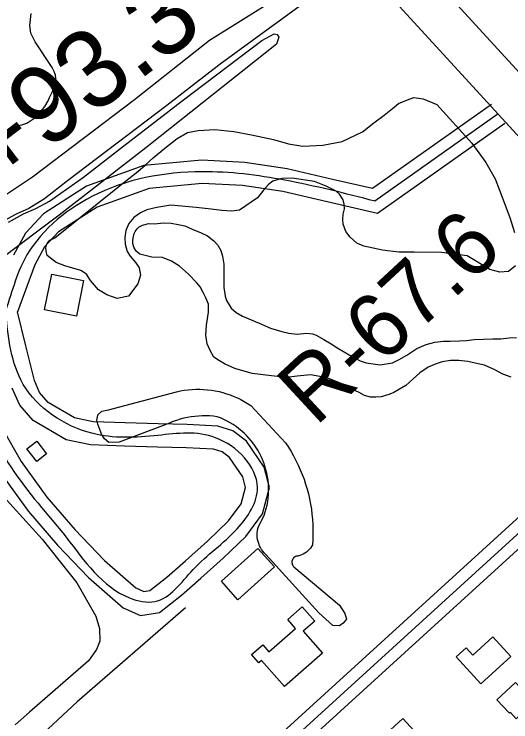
# Model space of a CAD drawing. Extents: x 3684037 to 3722149, y 433263 to 459021.
# Drawn here: x 3697495 to 3698136, y 453911 to 454824 of the extents above; entities that cross this region are included whole.
import ezdxf

# ---------------------------------------------------------------- set-up
doc = ezdxf.new("R2010")
doc.units = 0
for name, color, linetype in [('V-BLDG-OTLN', 7, 'Continuous'), ('V-RIVR-EDGE', 7, 'Continuous'), ('V-RIVR-RANG-IDEN', 7, 'Continuous'), ('V-ROAD-CNTR', 7, 'Continuous'), ('V-SITE-VEGE', 7, 'Continuous'), ('V-SURV-IDEN', 7, 'Continuous'), ('V-TOPO-SHOR', 7, 'Continuous')]:
    doc.layers.add(name, color=color, linetype=linetype)

msp = doc.modelspace()

# ---------------------------------------------------------------- linework, layer by layer
at = {"layer": 'V-BLDG-OTLN'}
for points in [[(3697584.34, 454480.17), (3697575.05, 454434.05), (3697533.82, 454442.37), (3697543.11, 454488.48)], [(3697536.47, 454256.73), (3697523.79, 454246.88), (3697511.22, 454263.07), (3697523.9, 454272.91)], [(3697830.74, 454110.55), (3697783.46, 454068.38), (3697762.24, 454092.17), (3697809.53, 454134.34)], [(3697868.02, 454027.84), (3697892.87, 453999.42), (3697843.61, 453956.37), (3697814.19, 453990.03), (3697810.54, 453986.84), (3697801.19, 453997.54), (3697815.64, 454010.17), (3697823.45, 454001.23), (3697857.95, 454031.38), (3697848.02, 454042.75), (3697866.74, 454059.11), (3697882.79, 454040.74)], [(3698113.04, 454020.23), (3698136.09, 453994.88), (3698097.34, 453959.65), (3698065.53, 453994.63), (3698078.24, 454006.19), (3698087, 453996.56)], [(3698118.26, 453939.22), (3698142.32, 453961.49), (3698166.01, 453935.91), (3698143.16, 453914.75), (3698135.61, 453922.91), (3698134.41, 453921.79)], [(3697932.76, 453856.66), (3697996.67, 453914.96), (3698021.5, 453887.73), (3697995.72, 453864.23), (3698003.48, 453855.72), (3697984.25, 453838.19), (3697976, 453847.24), (3697957.09, 453829.99)]]:
    msp.add_lwpolyline(points, close=True, dxfattribs=at)
at = {"layer": 'V-RIVR-EDGE'}
msp.add_spline([(3696491.01, 456956.98), (3696499.46, 456945.34), (3696522.43, 456915.36), (3696551.06, 456881.73), (3696592.6, 456839.57), (3696607.93, 456824.57), (3696661.56, 456762.17), (3696696.26, 456732.56), (3696736.59, 456690.41), (3696782.99, 456647.43), (3696798.72, 456631.62), (3696862.88, 456574.85), (3696899.59, 456542.81), (3696931.08, 456518.47), (3696942.36, 456503.48), (3696952.45, 456494.97), (3696962.14, 456487.66), (3696987.16, 456470.62), (3697014.61, 456451.55), (3697061.04, 456420.29), (3697092.52, 456395.55), (3697134.08, 456360.67), (3697166.78, 456335.52), (3697185.73, 456316.47), (3697201.46, 456298.23), (3697211.53, 456284.46), (3697233.7, 456256.1), (3697255.88, 456230.97), (3697279.27, 456203.82), (3697316.37, 456164.91), (3697353.48, 456123.98), (3697376.87, 456099.66), (3697406.33, 456076.13), (3697430.14, 456057.88), (3697450.33, 456044.89), (3697520.13, 455982.44), (3697544.34, 455963.37), (3697581.9, 455942.25), (3697614.61, 455926), (3697632.78, 455913.82), (3697662.24, 455891.91), (3697710.26, 455848.12), (3697757.45, 455800.7), (3697792.14, 455767.05), (3697833.3, 455729.34), (3697868.4, 455696.9), (3697895.83, 455673.38), (3697933.75, 455633.66), (3697972.88, 455598.38), (3698039.46, 455539.58), (3698090.29, 455492.15), (3698135.88, 455447.55), (3698177.02, 455406.61), (3698217.74, 455359.2), (3698254.45, 455321.1), (3698281.47, 455292.72), (3698316.18, 455265.55), (3698357.36, 455240.78), (3698381.98, 455222.12), (3698407.8, 455194.96), (3698430.77, 455163.36), (3698450.93, 455141.88), (3698487.66, 455113.89), (3698517.53, 455091.17), (3698534.07, 455076.97), (3698556.24, 455049.42), (3698582.46, 455019.84), (3698614.72, 454987.01), (3698657.08, 454947.27), (3698691.37, 454913.62), (3698718, 454887.28), (3698807.16, 454806.58), (3698837.41, 454775.78), (3698881.4, 454739.68), (3698910.45, 454713.73), (3698949.18, 454677.64), (3698989.11, 454637.11), (3699039.14, 454591.7), (3699066.57, 454562.92), (3699088.77, 454545.47), (3699187.23, 454465.17), (3699228.39, 454429.88), (3699268.34, 454393.8), (3699300.6, 454360.56), (3699328.84, 454330.56), (3699382.5, 454285.14), (3699427.29, 454244.19), (3699474.49, 454199.59), (3699500.3, 454170.41), (3699532.57, 454139.2), (3699563.24, 454114.46), (3699588.66, 454093.77), (3699608.43, 454073.91), (3699636.65, 454041.49), (3699659.24, 454015.55), (3699675.77, 453998.53), (3699726.99, 453942.6), (3699768.93, 453898.01), (3699807.65, 453854.65), (3699829.44, 453837.61), (3699865.77, 453811.24), (3699885.13, 453793.8), (3699924.68, 453762.57), (3699939.63, 453754.85), (3699950.95, 453754.42), (3699975.6, 453746.67), (3700001.84, 453731.24), (3700023.64, 453714.2), (3700032.9, 453700.84), (3700036.11, 453688.7), (3700042.15, 453679.38), (3700052.63, 453667.23), (3700065.94, 453651.02), (3700072.38, 453638.47), (3700079.63, 453627.94), (3700095.35, 453607.27), (3700141.31, 453551.36), (3700161.45, 453521.38), (3700185.64, 453491.4), (3700219.92, 453452.9), (3700237.25, 453429.81), (3700255.39, 453407.52), (3700340.92, 453326.44), (3700393.37, 453280.61), (3700435.74, 453243.71), (3700480.94, 453207.61), (3700509.2, 453188.54), (3700535.04, 453172.3), (3700559.26, 453156.47), (3700600.44, 453130.89), (3700613.76, 453121.15), (3700623.46, 453116.28), (3700639.19, 453100.47), (3700647.65, 453090.74), (3700674.71, 453074.9), (3700691.25, 453060.71), (3700727.58, 453033.93), (3700758.25, 453008.78), (3700801.44, 452977.54), (3700837.37, 452952.38), (3700871.67, 452924.8), (3700903.95, 452898.44), (3700927.77, 452880.99), (3700958.44, 452857.86), (3701015.34, 452807.99), (3701048.43, 452780.41), (3701075.48, 452762.95), (3701104.95, 452743.47), (3701127.16, 452730.88), (3701156.63, 452713.42), (3701182.87, 452695.56), (3701204.67, 452682.16), (3701235.37, 452666.32), (3701255.56, 452654.14), (3701285.83, 452633.03), (3701312.86, 452607.09), (3701321.33, 452599.79), (3701332.23, 452591.67), (3701350.39, 452577.48), (3701370.57, 452560.44), (3701389.13, 452544.63), (3701408.91, 452532.04), (3701434.36, 452518.63), (3701456.18, 452512.11), (3701467.08, 452506.42), (3701486.05, 452491.01), (3701499.77, 452482.08), (3701518.75, 452468.28), (3701537.72, 452454.08), (3701554.26, 452439.49), (3701575.24, 452422.85), (3701592.2, 452410.28), (3701622.47, 452387.15), (3701647.09, 452368.49), (3701696.32, 452326.72), (3701727.79, 452300.36), (3701754.02, 452278.86), (3701780.66, 452258.17), (3701815.38, 452234.23), (3701863.81, 452194.89), (3701890.45, 452176.22), (3701916.7, 452162), (3701938.89, 452143.34), (3701962.31, 452129.94), (3701986.93, 452112.09), (3702011.95, 452090.6), (3702032.94, 452074.37), (3702051.1, 452058.55), (3702109.2, 452006.65), (3702158.04, 451973.37), (3702192.75, 451944.17), (3702212.11, 451923.9), (3702228.25, 451910.12), (3702239.56, 451906.04), (3702258.94, 451893.46), (3702276.69, 451876.03), (3702294.85, 451861.43), (3702325.52, 451839.11), (3702353.77, 451816.4), (3702388.48, 451789.62), (3702409.06, 451772.59), (3702442.56, 451743.39), (3702493.4, 451700.4), (3702516.8, 451677.7), (3702543.84, 451656.2), (3702589.05, 451624.55), (3702615.68, 451603.86), (3702648.37, 451577.9), (3702681.06, 451551.13), (3702714.15, 451522.34), (3702744.82, 451496.38), (3702761.76, 451479.36), (3702791.61, 451448.55), (3702806.52, 451427.89), (3702821.83, 451408.04), (3702843.21, 451386.55), (3702872.26, 451361.01), (3702910.6, 451327.75), (3702933.18, 451303.03), (3702957.78, 451275.47), (3702989.23, 451239), (3703050.15, 451184.26), (3703086.05, 451144.95), (3703114.68, 451113.34), (3703144.52, 451080.11), (3703160.65, 451061.87), (3703178, 451046.86), (3703202.6, 451019.71), (3703240.51, 450979.58), (3703264.72, 450956.48), (3703289.72, 450930.13), (3703316.74, 450902.16), (3703339.74, 450878.65), (3703374.42, 450840.15), (3703418.36, 450788.28), (3703459.08, 450738.85), (3703496.19, 450699.53), (3703592.58, 450595.78), (3703613.16, 450579.55), (3703630.9, 450558.88), (3703650.24, 450530.53), (3703671.59, 450496.51), (3703693.35, 450468.15), (3703725.21, 450432.89), (3703758.29, 450400.86), (3703788.55, 450373.7), (3703807.1, 450353.03), (3703820.41, 450338.03), (3703842.98, 450309.27), (3703868.37, 450275.64), (3703879.24, 450255.8), (3703887.68, 450233.54), (3703893.72, 450223.82), (3703916.29, 450193.44), (3703936.04, 450167.51), (3703950.95, 450147.66), (3704020.69, 450060.95), (3704036.82, 450041.5), (3704044.07, 450029.75), (3704061.81, 450007.88), (3704081.17, 449986.4), (3704102.92, 449954.4), (3704113.39, 449937.79), (3704138.38, 449903.36), (3704157.73, 449880.26), (3704175.46, 449851.91), (3704189.15, 449830.04), (3704204.88, 449813.42), (3704221.81, 449792.76), (3704273.77, 449711.76), (3704281.41, 449690.71), (3704297.12, 449666.01), (3704324.1, 449622.27), (3704340.63, 449601.6), (3704382.92, 449535.99), (3704402.67, 449506.83), (3704415.95, 449482.53), (3704431.66, 449459.44), (3704449.4, 449437.16), (3704471.98, 449410.42), (3704491.34, 449390.55), (3704521.18, 449354.9), (3704545.76, 449323.7), (3704553.81, 449308.31), (3704563.07, 449292.11), (3704576.77, 449271.05), (3704594.9, 449242.3), (3704618.66, 449204.23), (3704654.93, 449156.02), (3704685.15, 449111.87), (3704709.72, 449071.77), (3704733.89, 449034.11), (3704765.72, 448985.91), (3704789.88, 448945.01), (3704815.26, 448906.53), (3704829.35, 448881.42), (3704849.89, 448850.24), (3704868.83, 448820.67), (3704884.95, 448801.63), (3704901.08, 448780.96), (3704913.97, 448762.33), (3704925.64, 448740.06), (3704932.48, 448726.7), (3704949.8, 448698.35), (3704967.55, 448682.54), (3704988.15, 448670.76), (3705014.8, 448656.95), (3705046.3, 448639.88), (3705064.06, 448624.47), (3705092.28, 448592.05), (3705105.17, 448573.42), (3705120.49, 448553.97), (3705145.89, 448522.77), (3705180.17, 448483.87), (3705197.5, 448460.37), (3705228.52, 448416.22), (3705268.84, 448365.58), (3705295.84, 448328.31), (3705331.7, 448279.29), (3705359.5, 448238.78), (3705380.04, 448203.15), (3705402.15, 448152.55), (3705422.25, 448101.95), (3705439.55, 448066.32), (3705459.26, 448025.43)], degree=3, dxfattribs=at)
at = {"layer": 'V-ROAD-CNTR'}
for points in [[(3697995.58, 454914.09), (3699516.25, 453256.13)], [(3697954.1, 454876.05), (3699474.78, 453218.09)], [(3698111.04, 454707.54), (3697957.41, 454598.85)], [(3698119.7, 454695.3), (3697960.57, 454582.71)], [(3698128.36, 454683.05), (3697963.74, 454566.58)], [(3697957.41, 454598.85), (3697905.84, 454610.82), (3697847.14, 454624.45), (3697792.53, 454632.71), (3697736.86, 454635.7), (3697662.23, 454628.71), (3697588.27, 454602.12), (3697532.37, 454566.12), (3697509.43, 454541.45), (3697493.83, 454512.92)], [(3697963.74, 454566.58), (3697899.05, 454581.6), (3697841.49, 454594.96), (3697789.47, 454602.83), (3697737.46, 454605.63), (3697668.81, 454599.2), (3697601.64, 454575.05), (3697551.78, 454542.94), (3697533.96, 454523.77), (3697521.21, 454500.47), (3697507.84, 454464.15), (3697499.03, 454439.81)], [(3697478.41, 454230.51), (3697513.16, 454182), (3697550.74, 454138.75), (3697590.57, 454097.06), (3697635.57, 454057.94), (3697657.99, 454047.76), (3697682.53, 454051.72), (3697710.9, 454074.37), (3697735.64, 454095.96), (3697764.67, 454122.01), (3697794.04, 454150.02), (3697815.33, 454178.95), (3697824.4, 454213.13), (3697817.69, 454239.38), (3697794.88, 454272.96), (3697777.02, 454286.23), (3697757.54, 454292.24), (3697718.21, 454294.29), (3697680.75, 454295.36), (3697638.15, 454296.63), (3697596.76, 454298.04), (3697572.53, 454302.88), (3697538.47, 454322.86), (3697527.57, 454335.54), (3697520.74, 454351.07), (3697509.72, 454396.12), (3697499.03, 454439.81)], [(3698386.47, 454393.31), (3697010.87, 453141.29)], [(3698396.57, 454382.22), (3697011.48, 453121.56)], [(3698406.67, 454371.13), (3697022.62, 453111.42)], [(3697479.06, 454289.83), (3697503.69, 454246.72), (3697536.72, 454200.61), (3697572.92, 454158.97), (3697611.3, 454118.79), (3697651.96, 454083.45), (3697662.15, 454078.82), (3697669.97, 454080.08), (3697691.67, 454097.41), (3697715.76, 454118.43), (3697744.3, 454144.04), (3697771.43, 454169.91), (3697787.79, 454192.15), (3697793.4, 454213.27), (3697789.93, 454226.86), (3697772.91, 454251.9), (3697763.25, 454259.08), (3697752.25, 454262.48), (3697717, 454264.31), (3697679.87, 454265.37), (3697637.19, 454266.65), (3697593.29, 454268.14), (3697561.71, 454274.45), (3697518.98, 454299.51), (3697501.91, 454319.37), (3697492.22, 454341.38)]]:
    msp.add_lwpolyline(points, dxfattribs=at)
msp.add_spline([(3697960.57, 454582.71), (3697844.32, 454609.7), (3697737.16, 454620.66), (3697594.95, 454588.59), (3697507.52, 454506.7), (3697480.2, 454431.83), (3697454.46, 454359.91), (3697491.05, 454238.61), (3697561.83, 454148.86), (3697643.77, 454070.7), (3697676.25, 454065.9), (3697725.7, 454107.19), (3697782.73, 454159.96), (3697808.9, 454213.2), (3697754.9, 454277.36), (3697680.31, 454280.36), (3697595.03, 454283.09), (3697506.48, 454346.23), (3697483.82, 454438.88)], degree=3, dxfattribs=at)
at = {"layer": 'V-SITE-VEGE'}
for points in [[(3697832.34, 454922.28), (3697846.27, 454908.1), (3697851.18, 454902.95), (3697859.18, 454889.79), (3697861.51, 454883.6), (3697863.32, 454875.35), (3697862.29, 454870.45), (3697858.17, 454862.97), (3697849.66, 454854.71), (3697747.04, 454790.15), (3697650.1, 454713.48), (3697518.35, 454613.82), (3697396.64, 454532.75), (3697276.49, 454446.26), (3697148.37, 454337.66)], [(3697491.48, 454679.07), (3697504.63, 454681.14), (3697510.82, 454683.47), (3697521.14, 454690.18), (3697528.35, 454696.89), (3697534.28, 454704.89), (3697538.4, 454712.12), (3697540.46, 454716.5), (3697544.33, 454724.24), (3697547.42, 454731.47), (3697548.71, 454737.92), (3697547.93, 454745.14), (3697546.38, 454749.78), (3697543.53, 454754.94), (3697521.85, 454788.2), (3697516.16, 454799.55), (3697514.87, 454809.35), (3697516.4, 454824.83)], [(3697487.43, 454555.76), (3697506.77, 454566.09), (3697522.76, 454573.07), (3697540.29, 454582.62), (3697584.38, 454613.61), (3697630.53, 454649.75), (3697711.49, 454712.23), (3697814.62, 454790.2), (3697830.61, 454798.72), (3697834.22, 454797.69), (3697836.29, 454794.34), (3697833.46, 454785.31), (3697668.45, 454654.42), (3697552.68, 454564.58), (3697476.63, 454507.52)], [(3698141.98, 454499.17), (3698133.18, 454491.91), (3698121.79, 454491.13), (3698108.83, 454494.49), (3698079.56, 454512.08), (3698046.66, 454516.2), (3698011.43, 454516.7), (3697991.49, 454516.69), (3697970.5, 454519.26), (3697946.41, 454524.69), (3697937.09, 454528.56), (3697928.53, 454536.07), (3697922.83, 454543.32), (3697919.46, 454552.9), (3697918.94, 454559.12), (3697919.71, 454565.85), (3697921.26, 454572.85), (3697920.74, 454578.81), (3697919.44, 454584.5), (3697914.77, 454591.75), (3697910.62, 454595.37), (3697897.67, 454602.1), (3697882.64, 454608.05), (3697853.63, 454612.18), (3697840.16, 454611.91), (3697828.77, 454608.53), (3697823.33, 454604.12), (3697816.6, 454596.87), (3697809.1, 454586.76), (3697785.8, 454571.21), (3697775.95, 454569.91), (3697763, 454570.67), (3697749.27, 454572.22), (3697729.85, 454574.54), (3697697.21, 454577.37), (3697678.82, 454574.51), (3697665.87, 454571.65), (3697657.85, 454567.76), (3697649.04, 454561.54), (3697642.57, 454553.77), (3697638.69, 454544.69), (3697637.4, 454535.89), (3697638.19, 454527.08), (3697640.52, 454517.76), (3697644.67, 454511.54), (3697651.67, 454503.26), (3697656.08, 454496.79), (3697657.64, 454487.2), (3697654.54, 454475.81), (3697642.37, 454460.26), (3697627.87, 454457.14), (3697614.14, 454461.79), (3697603.78, 454468.01), (3697593.41, 454480.43), (3697587.96, 454488.46), (3697580.71, 454493.37), (3697560.24, 454499.06), (3697548.84, 454503.71), (3697537.44, 454512.51), (3697535.88, 454518.73), (3697535.62, 454522.61), (3697536.4, 454525.72), (3697537.43, 454528.05), (3697540.54, 454532.2), (3697547.01, 454535.31), (3697630.11, 454602.19), (3697654.45, 454620.85), (3697663.76, 454629.15), (3697674.12, 454638.74), (3697689.14, 454650.92), (3697705.19, 454663.36), (3697718.65, 454671.14), (3697732.37, 454674), (3697753.87, 454675.05), (3697778.22, 454672.73), (3697801.02, 454668.35), (3697829.51, 454662.41), (3697848.94, 454656.72), (3697867.59, 454653.62), (3697893.23, 454654.94), (3697918.35, 454659.62), (3697944.51, 454672.07), (3697959, 454683.73), (3697972.46, 454693.84), (3697983.08, 454702.39), (3697991.11, 454708.61), (3698002.5, 454713.54), (3698010.79, 454716.4), (3698022.7, 454714.59), (3698040.58, 454707.35), (3698085.94, 454657.65), (3698103.82, 454632.54), (3698115.75, 454611.57), (3698121.46, 454597.06), (3698134.69, 454561.59), (3698140.66, 454542.17)], [(3697822.68, 454199.55), (3697823.07, 454204.14), (3697823.24, 454208.74), (3697823.21, 454213.34), (3697822.96, 454217.94), (3697822.5, 454222.52), (3697821.84, 454227.07), (3697820.96, 454231.59), (3697819.88, 454236.06), (3697818.59, 454240.48), (3697817.1, 454244.84), (3697815.41, 454249.12), (3697813.53, 454253.32), (3697811.45, 454257.43), (3697809.19, 454261.44), (3697806.75, 454265.34), (3697804.13, 454269.12), (3697801.34, 454272.78), (3697798.38, 454276.31), (3697795.27, 454279.7), (3697792, 454282.94), (3697788.58, 454286.03), (3697785.03, 454288.95), (3697781.34, 454291.71), (3697777.54, 454294.3), (3697773.62, 454296.71), (3697769.59, 454298.94), (3697765.46, 454300.98), (3697761.25, 454302.83), (3697756.95, 454304.48), (3697752.14, 454305.07), (3697747.3, 454305.46), (3697742.45, 454305.64), (3697737.6, 454305.62), (3697732.75, 454305.39), (3697727.92, 454304.95), (3697723.11, 454304.32), (3697718.33, 454303.47), (3697713.6, 454302.43), (3697708.91, 454301.19), (3697704.27, 454299.75), (3697699.71, 454298.11), (3697695.21, 454296.28), (3697630.38, 454271.78), (3697616.79, 454271.38), (3697611.35, 454276.04), (3697607.46, 454281.86), (3697604.74, 454289.24), (3697602.79, 454295.06), (3697601.63, 454300.11), (3697602.4, 454303.99), (3697602.79, 454306.71), (3697607.83, 454311.76), (3697616.37, 454313.32), (3697704.51, 454336.68), (3697709.42, 454337.72), (3697714.37, 454338.57), (3697719.35, 454339.2), (3697724.35, 454339.63), (3697729.36, 454339.85), (3697734.38, 454339.87), (3697739.4, 454339.67), (3697744.4, 454339.28), (3697749.39, 454338.67), (3697754.34, 454337.85), (3697759.26, 454336.83), (3697764.13, 454335.62), (3697768.94, 454334.19), (3697773.69, 454332.58), (3697778.37, 454330.76), (3697782.97, 454328.75), (3697787.49, 454326.56), (3697791.91, 454324.17), (3697796.23, 454321.61), (3697800.43, 454318.88), (3697845.12, 454270.75), (3697848.77, 454265.24), (3697852.24, 454259.61), (3697855.52, 454253.88), (3697858.62, 454248.03), (3697861.52, 454242.09), (3697864.22, 454236.06), (3697866.72, 454229.94), (3697869.02, 454223.75), (3697871.12, 454217.48), (3697873.01, 454211.14), (3697874.7, 454204.75), (3697876.17, 454198.31), (3697877.43, 454191.82), (3697878.47, 454185.29), (3697879.31, 454178.73), (3697879.93, 454172.15), (3697880.33, 454165.55), (3697880.51, 454158.94), (3697880.48, 454152.33), (3697880.23, 454145.73), (3697879.76, 454139.14), (3697878.63, 454136.97), (3697877.3, 454134.93), (3697875.78, 454133.02), (3697874.09, 454131.26)], [(3697467.79, 454215.25), (3697530.77, 454146.42), (3697575.43, 454090.21), (3697599.96, 454046.89), (3697604.88, 454031.16), (3697605.4, 454014.65), (3697601.02, 454004.07), (3697590.71, 453989.36), (3697514.66, 453923.02), (3697495.84, 453906.76)], [(3697874.09, 454131.26), (3697872.24, 454129.68), (3697870.24, 454128.27), (3697868.12, 454127.07), (3697865.9, 454126.06), (3697863.59, 454125.27), (3697861.22, 454124.71), (3697858.81, 454124.36), (3697857.63, 454123.83), (3697856.56, 454123.11), (3697855.6, 454122.24), (3697854.8, 454121.24), (3697854.16, 454120.11), (3697853.7, 454118.91), (3697853.44, 454117.65), (3697853.38, 454116.36), (3697853.51, 454115.08), (3697853.85, 454113.83), (3697854.37, 454112.65), (3697855.08, 454111.57), (3697855.94, 454110.61), (3697914.76, 454061.49), (3697921.76, 454050.62), (3697923.71, 454043.25), (3697919.44, 454038.2), (3697914.78, 454034.7), (3697906.24, 454035.08), (3697887.98, 454051.38), (3697819.58, 454126.67), (3697817.61, 454128.67), (3697815.81, 454130.82), (3697814.18, 454133.12), (3697812.74, 454135.53), (3697811.51, 454138.06), (3697810.48, 454140.67), (3697809.67, 454143.37), (3697809.07, 454146.11), (3697808.7, 454148.9), (3697808.56, 454151.71), (3697808.64, 454154.52), (3697808.95, 454157.31), (3697809.48, 454160.07), (3697810.24, 454162.78), (3697817.61, 454177.15), (3697819.03, 454181.53), (3697820.26, 454185.96), (3697821.27, 454190.46), (3697822.08, 454194.99), (3697822.68, 454199.55)]]:
    msp.add_lwpolyline(points, dxfattribs=at)
at = {"layer": 'V-TOPO-SHOR'}
for points in [[(3697909.94, 454868.91), (3697760.51, 454759.47), (3697691.89, 454706.32), (3697563.7, 454608.82), (3697533.66, 454585.74), (3697513.72, 454573.29), (3697497.4, 454565.77), (3697486.78, 454560.32), (3697471.5, 454551.76), (3697459.33, 454544.24), (3697448.2, 454535.94), (3697425.41, 454517.27), (3697276.5, 454406.54), (3697193.12, 454332.13)], [(3697759.76, 454376.41), (3697752.5, 454381.33), (3697747.84, 454389.88), (3697743.95, 454398.42), (3697742.39, 454409.56), (3697742.9, 454422.77), (3697745.47, 454439.6), (3697745.47, 454449.71), (3697742.35, 454457.73), (3697738.72, 454464.72), (3697734.83, 454471.97), (3697730.43, 454477.41), (3697719.8, 454488.28), (3697708.4, 454498.9), (3697698.03, 454505.36), (3697686.37, 454509.76), (3697672.65, 454510.53), (3697663.84, 454512.33), (3697656.84, 454514.14), (3697652.18, 454518.03), (3697649.07, 454523.2), (3697648.03, 454528.12), (3697648.02, 454532.27), (3697648.8, 454536.93), (3697649.83, 454540.82), (3697651.13, 454543.67), (3697653.71, 454546.78), (3697656.04, 454549.37), (3697660.19, 454551.7), (3697668.47, 454554.04), (3697675.98, 454553.53)], [(3697675.98, 454553.53), (3697687.38, 454554.57), (3697697.48, 454554.06), (3697706.29, 454552.51), (3697715.1, 454550.7), (3697724.68, 454546.56), (3697736.08, 454541.65), (3697744.38, 454537.77), (3697752.41, 454531.3), (3697757.59, 454525.86), (3697761.48, 454518.87), (3697763.56, 454511.62), (3697765.38, 454501.52), (3697765.39, 454485.72), (3697765.65, 454475.88), (3697765.4, 454470.96), (3697766.18, 454466.04), (3697767.22, 454460.08), (3697768.77, 454454.38), (3697772.15, 454448.69), (3697775, 454444.54), (3697781.48, 454438.85), (3697789.77, 454434.19), (3697811.27, 454425.14), (3697825.52, 454418.93), (3697840.55, 454414.28), (3697849.36, 454412.47), (3697860.23, 454411.18), (3697872.41, 454412.23), (3697880.18, 454411.46), (3697884.84, 454409.91), (3697894.43, 454404.21), (3697904.02, 454398.52), (3697912.56, 454393.09), (3697930.19, 454382.48), (3697941.58, 454376.53), (3697949.36, 454373.94), (3697967.23, 454371.37), (3697983.29, 454374.23), (3697991.83, 454378.37), (3698001.67, 454383.82), (3698007.11, 454387.19), (3698014.62, 454392.63), (3698026.79, 454397.82), (3698038.18, 454400.68), (3698049.06, 454401.98), (3698057.61, 454401.99), (3698070.04, 454402.51), (3698078.85, 454402.78), (3698088.95, 454404.34), (3698113.03, 454404.87), (3698123.39, 454405.14), (3698134.01, 454406.18), (3698143.6, 454406.7)], [(3698136.38, 454355.42), (3698125.76, 454359.55), (3698115.39, 454364.99), (3698101.92, 454370.93), (3698090.26, 454373.52), (3698080.42, 454375.58), (3698068.76, 454377.13), (3698058.4, 454377.12), (3698047.52, 454375.3), (3698039.49, 454372.71), (3698029.4, 454368.3), (3698018.78, 454361.04), (3698000.4, 454344.71), (3697985.13, 454335.63), (3697979.95, 454333.56), (3697972.96, 454331.22), (3697968.81, 454330.18), (3697961.82, 454329.66), (3697954.83, 454329.92), (3697947.31, 454331.98), (3697940.32, 454335.61), (3697931.51, 454339.74), (3697919.07, 454346.47), (3697899.12, 454354.49), (3697877.36, 454358.36), (3697860.01, 454356.79), (3697846.28, 454354.97), (3697838.77, 454355.74), (3697826.86, 454357.03), (3697801.99, 454360.38), (3697779.45, 454366.84), (3697767.01, 454372.27), (3697759.76, 454376.41)], [(3697716.11, 454057.9), (3697575.96, 453936.43), (3697444.58, 453814.71), (3697332.05, 453713.4)]]:
    msp.add_lwpolyline(points, dxfattribs=at)

# ---------------------------------------------------------------- texts
at = {"layer": 'V-RIVR-RANG-IDEN'}
msp.add_text('R-67.6', height=83, rotation=42.79043, dxfattribs=at).set_placement((3697883.87, 454290.88))
at = {"layer": 'V-SURV-IDEN'}
msp.add_text('748+93.3', height=100, rotation=37.27948, dxfattribs=at).set_placement((3697295.97, 454463.99))

doc.saveas('drawing.dxf')
